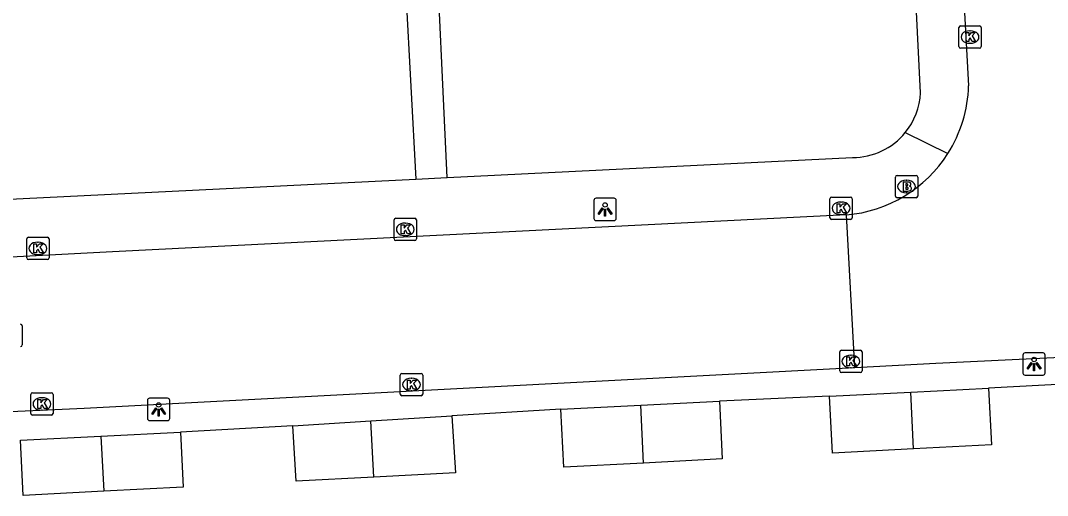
# Model space of a CAD drawing. Extents: x 161084 to 161928, y 385355 to 386522.
# Drawn here: x 161748.84 to 161794.81, y 386057.97 to 386079.25 of the extents above; entities that cross this region are included whole.
import ezdxf

# ---------------------------------------------------------------- set-up
doc = ezdxf.new("R2010")
doc.units = 0
for name, color, linetype in [('IMGEO_Brandkraan', 7, 'Continuous'), ('IMGEO_Kolk', 7, 'Continuous'), ('IMGEO_Lichtpunt', 7, 'Continuous'), ('IMGEO_Muur', 7, 'Continuous'), ('IMGEO_Pand', 7, 'Continuous'), ('IMGEO_Rijbaan_lokaal_open', 7, 'Continuous'), ('IMGEO_Rioolput', 7, 'Continuous'), ('IMGEO_Voetpad_open', 7, 'Continuous')]:
    doc.layers.add(name, color=color, linetype=linetype)

msp = doc.modelspace()

# ---------------------------------------------------------------- linework, layer by layer
at = {"layer": 'IMGEO_Brandkraan'}
for p, q in [((161788.002, 386071.386), (161788.002, 386072.238)), ((161788.077, 386072.312), (161788.929, 386072.312)), ((161788.49, 386072.092), (161788.515, 386072.092)), ((161789.003, 386072.238), (161789.003, 386071.386)), ((161788.513, 386071.532), (161788.488, 386071.532)), ((161788.929, 386071.312), (161788.077, 386071.312))]:
    msp.add_line(p, q, dxfattribs=at)
for points in [[(161788.002, 386071.386), (161788.002, 386072.238)], [(161788.077, 386072.312), (161788.929, 386072.312)], [(161788.35, 386072.012), (161788.35, 386071.612), (161788.563, 386071.612)], [(161788.581, 386072.012), (161788.35, 386072.012)], [(161788.529, 386071.931), (161788.475, 386071.931), (161788.475, 386071.855)], [(161789.003, 386072.238), (161789.003, 386071.386)], [(161788.475, 386071.855), (161788.528, 386071.855)], [(161788.537, 386071.779), (161788.475, 386071.779), (161788.475, 386071.698)], [(161788.475, 386071.698), (161788.537, 386071.698)], [(161788.929, 386071.312), (161788.077, 386071.312)]]:
    msp.add_lwpolyline(points, dxfattribs=at)
for centre, radius, start, end in [((161788.079, 386072.236), 0.0765, 91.552, 178.448), ((161788.079, 386072.236), 0.0765, 91.552, 178.448), ((161788.53, 386071.893), 0.0379, 267.8285, 90.9355), ((161788.585, 386071.867), 0.145, 59.4692, 91.5367), ((161788.61, 386071.914), 0.0922, 285.5137, 58.1501), ((161788.927, 386072.236), 0.0765, 1.552, 88.448), ((161788.927, 386072.236), 0.0765, 1.552, 88.448), ((161788.538, 386071.738), 0.0404, 269.8759, 90.5077), ((161788.569, 386071.863), 0.251, 268.6676, 293.5347), ((161788.615, 386071.722), 0.105, 301.3115, 78.989), ((161788.079, 386071.388), 0.0765, 181.552, 268.448), ((161788.079, 386071.388), 0.0765, 181.552, 268.448), ((161788.927, 386071.388), 0.0765, 271.552, 358.448), ((161788.927, 386071.388), 0.0765, 271.552, 358.448)]:
    msp.add_arc(centre, radius, start, end, dxfattribs=at)
for centre, major_axis, ratio, start_param, end_param in [((161788.489, 386071.812), (-0.387, 0.002), 0.722429, 4.712389, 7.853982), ((161788.514, 386071.812), (-0.39, 0.002), 0.717154, 1.570796, 4.712389)]:
    msp.add_ellipse(centre, major_axis=major_axis, ratio=ratio, start_param=start_param, end_param=end_param, dxfattribs=at)
at = {"layer": 'IMGEO_Kolk'}
for p, q in [((161790.845, 386078.084), (161790.845, 386078.936)), ((161790.92, 386079.01), (161791.772, 386079.01)), ((161791.846, 386078.936), (161791.846, 386078.084)), ((161791.333, 386078.79), (161791.358, 386078.79)), ((161791.772, 386078.01), (161790.92, 386078.01)), ((161791.356, 386078.23), (161791.331, 386078.23)), ((161785.071, 386070.413), (161785.071, 386071.265)), ((161785.146, 386071.339), (161785.998, 386071.339)), ((161785.559, 386071.119), (161785.584, 386071.119)), ((161786.072, 386071.265), (161786.072, 386070.413)), ((161785.582, 386070.559), (161785.557, 386070.559)), ((161765.564, 386069.469), (161765.564, 386070.321)), ((161765.639, 386070.395), (161766.491, 386070.395)), ((161766.052, 386070.175), (161766.077, 386070.175)), ((161766.565, 386070.321), (161766.565, 386069.469)), ((161785.998, 386070.339), (161785.146, 386070.339)), ((161749.116, 386068.615), (161749.116, 386069.467)), ((161749.191, 386069.541), (161750.043, 386069.541)), ((161749.604, 386069.321), (161749.629, 386069.321)), ((161750.117, 386069.467), (161750.117, 386068.615)), ((161766.491, 386069.395), (161765.639, 386069.395)), ((161766.075, 386069.615), (161766.05, 386069.615)), ((161749.627, 386068.761), (161749.602, 386068.761)), ((161750.043, 386068.541), (161749.191, 386068.541)), ((161785.511, 386063.552), (161785.511, 386064.404)), ((161785.586, 386064.478), (161786.438, 386064.478)), ((161785.999, 386064.258), (161786.024, 386064.258)), ((161786.512, 386064.404), (161786.512, 386063.552)), ((161786.022, 386063.698), (161785.997, 386063.698)), ((161765.841, 386062.516), (161765.841, 386063.368)), ((161765.916, 386063.442), (161766.768, 386063.442)), ((161766.329, 386063.222), (161766.354, 386063.222)), ((161766.842, 386063.368), (161766.842, 386062.516)), ((161786.438, 386063.478), (161785.586, 386063.478)), ((161749.298, 386061.647), (161749.298, 386062.499)), ((161749.373, 386062.573), (161750.225, 386062.573)), ((161749.786, 386062.353), (161749.811, 386062.353)), ((161750.299, 386062.499), (161750.299, 386061.647)), ((161766.768, 386062.442), (161765.916, 386062.442)), ((161766.352, 386062.662), (161766.327, 386062.662)), ((161750.225, 386061.573), (161749.373, 386061.573)), ((161749.809, 386061.793), (161749.784, 386061.793))]:
    msp.add_line(p, q, dxfattribs=at)
for points in [[(161790.845, 386078.084), (161790.845, 386078.936)], [(161790.92, 386079.01), (161791.772, 386079.01)], [(161791.846, 386078.936), (161791.846, 386078.084)], [(161791.166, 386078.71), (161791.289, 386078.71), (161791.289, 386078.559), (161791.419, 386078.71), (161791.583, 386078.71), (161791.437, 386078.559), (161791.59, 386078.31), (161791.438, 386078.31), (161791.353, 386078.474), (161791.289, 386078.407), (161791.289, 386078.31), (161791.166, 386078.31), (161791.166, 386078.71)], [(161791.772, 386078.01), (161790.92, 386078.01)], [(161785.071, 386070.413), (161785.071, 386071.265)], [(161785.146, 386071.339), (161785.998, 386071.339)], [(161785.392, 386071.039), (161785.515, 386071.039), (161785.515, 386070.888), (161785.645, 386071.039), (161785.809, 386071.039), (161785.663, 386070.888), (161785.816, 386070.639), (161785.664, 386070.639), (161785.579, 386070.803), (161785.515, 386070.736), (161785.515, 386070.639), (161785.392, 386070.639), (161785.392, 386071.039)], [(161786.072, 386071.265), (161786.072, 386070.413)], [(161765.564, 386069.469), (161765.564, 386070.321)], [(161765.639, 386070.395), (161766.491, 386070.395)], [(161765.885, 386070.095), (161766.008, 386070.095), (161766.008, 386069.944), (161766.138, 386070.095), (161766.302, 386070.095), (161766.156, 386069.944), (161766.309, 386069.695), (161766.157, 386069.695), (161766.072, 386069.859), (161766.008, 386069.792), (161766.008, 386069.695), (161765.885, 386069.695), (161765.885, 386070.095)], [(161766.565, 386070.321), (161766.565, 386069.469)], [(161785.998, 386070.339), (161785.146, 386070.339)], [(161749.116, 386068.615), (161749.116, 386069.467)], [(161749.191, 386069.541), (161750.043, 386069.541)], [(161749.437, 386069.241), (161749.56, 386069.241), (161749.56, 386069.09), (161749.69, 386069.241), (161749.854, 386069.241), (161749.708, 386069.09), (161749.861, 386068.841), (161749.709, 386068.841), (161749.624, 386069.005), (161749.56, 386068.938), (161749.56, 386068.841), (161749.437, 386068.841), (161749.437, 386069.241)], [(161750.117, 386069.467), (161750.117, 386068.615)], [(161766.491, 386069.395), (161765.639, 386069.395)], [(161750.043, 386068.541), (161749.191, 386068.541)], [(161785.511, 386063.552), (161785.511, 386064.404)], [(161785.586, 386064.478), (161786.438, 386064.478)], [(161785.832, 386064.178), (161785.955, 386064.178), (161785.955, 386064.027), (161786.085, 386064.178), (161786.249, 386064.178), (161786.103, 386064.027), (161786.256, 386063.778), (161786.104, 386063.778), (161786.019, 386063.942), (161785.955, 386063.875), (161785.955, 386063.778), (161785.832, 386063.778), (161785.832, 386064.178)], [(161786.512, 386064.404), (161786.512, 386063.552)], [(161765.841, 386062.516), (161765.841, 386063.368)], [(161765.916, 386063.442), (161766.768, 386063.442)], [(161766.842, 386063.368), (161766.842, 386062.516)], [(161786.438, 386063.478), (161785.586, 386063.478)], [(161766.162, 386063.142), (161766.285, 386063.142), (161766.285, 386062.991), (161766.415, 386063.142), (161766.579, 386063.142), (161766.433, 386062.991), (161766.586, 386062.742), (161766.434, 386062.742), (161766.349, 386062.906), (161766.285, 386062.839), (161766.285, 386062.742), (161766.162, 386062.742), (161766.162, 386063.142)], [(161749.298, 386061.647), (161749.298, 386062.499)], [(161749.373, 386062.573), (161750.225, 386062.573)], [(161749.619, 386062.273), (161749.742, 386062.273), (161749.742, 386062.122), (161749.872, 386062.273), (161750.036, 386062.273), (161749.89, 386062.122), (161750.043, 386061.873), (161749.891, 386061.873), (161749.806, 386062.037), (161749.742, 386061.97), (161749.742, 386061.873), (161749.619, 386061.873), (161749.619, 386062.273)], [(161750.299, 386062.499), (161750.299, 386061.647)], [(161766.768, 386062.442), (161765.916, 386062.442)], [(161750.225, 386061.573), (161749.373, 386061.573)]]:
    msp.add_lwpolyline(points, dxfattribs=at)
for centre, start, end in [((161790.922, 386078.934), 91.552, 178.448), ((161790.922, 386078.934), 91.552, 178.448), ((161791.77, 386078.934), 1.552, 88.448), ((161791.77, 386078.934), 1.552, 88.448), ((161790.922, 386078.086), 181.552, 268.448), ((161790.922, 386078.086), 181.552, 268.448), ((161791.77, 386078.086), 271.552, 358.448), ((161791.77, 386078.086), 271.552, 358.448), ((161785.148, 386071.263), 91.552, 178.448), ((161785.148, 386071.263), 91.552, 178.448), ((161785.996, 386071.263), 1.552, 88.448), ((161785.996, 386071.263), 1.552, 88.448), ((161765.641, 386070.319), 91.552, 178.448), ((161765.641, 386070.319), 91.552, 178.448), ((161766.489, 386070.319), 1.552, 88.448), ((161766.489, 386070.319), 1.552, 88.448), ((161785.148, 386070.415), 181.552, 268.448), ((161785.148, 386070.415), 181.552, 268.448), ((161785.996, 386070.415), 271.552, 358.448), ((161785.996, 386070.415), 271.552, 358.448), ((161749.193, 386069.465), 91.552, 178.448), ((161749.193, 386069.465), 91.552, 178.448), ((161750.041, 386069.465), 1.552, 88.448), ((161750.041, 386069.465), 1.552, 88.448), ((161765.641, 386069.471), 181.552, 268.448), ((161765.641, 386069.471), 181.552, 268.448), ((161766.489, 386069.471), 271.552, 358.448), ((161766.489, 386069.471), 271.552, 358.448), ((161749.193, 386068.617), 181.552, 268.448), ((161749.193, 386068.617), 181.552, 268.448), ((161750.041, 386068.617), 271.552, 358.448), ((161750.041, 386068.617), 271.552, 358.448), ((161785.588, 386064.402), 91.552, 178.448), ((161785.588, 386064.402), 91.552, 178.448), ((161786.436, 386064.402), 1.552, 88.448), ((161786.436, 386064.402), 1.552, 88.448), ((161765.918, 386063.366), 91.552, 178.448), ((161765.918, 386063.366), 91.552, 178.448), ((161766.766, 386063.366), 1.552, 88.448), ((161766.766, 386063.366), 1.552, 88.448), ((161785.588, 386063.554), 181.552, 268.448), ((161785.588, 386063.554), 181.552, 268.448), ((161786.436, 386063.554), 271.552, 358.448), ((161786.436, 386063.554), 271.552, 358.448), ((161749.375, 386062.497), 91.552, 178.448), ((161749.375, 386062.497), 91.552, 178.448), ((161750.223, 386062.497), 1.552, 88.448), ((161750.223, 386062.497), 1.552, 88.448), ((161765.918, 386062.518), 181.552, 268.448), ((161765.918, 386062.518), 181.552, 268.448), ((161766.766, 386062.518), 271.552, 358.448), ((161766.766, 386062.518), 271.552, 358.448), ((161749.375, 386061.649), 181.552, 268.448), ((161749.375, 386061.649), 181.552, 268.448), ((161750.223, 386061.649), 271.552, 358.448), ((161750.223, 386061.649), 271.552, 358.448)]:
    msp.add_arc(centre, 0.0765, start, end, dxfattribs=at)
for centre, major_axis, ratio, start_param, end_param in [((161791.332, 386078.51), (-0.387, 0.002), 0.722429, 4.712389, 7.853982), ((161791.357, 386078.51), (-0.39, 0.002), 0.717154, 1.570796, 4.712389), ((161785.558, 386070.839), (-0.387, 0.002), 0.722429, 4.712389, 7.853982), ((161785.583, 386070.839), (-0.39, 0.002), 0.717154, 1.570796, 4.712389), ((161766.051, 386069.895), (-0.387, 0.002), 0.722429, 4.712389, 7.853982), ((161766.076, 386069.895), (-0.39, 0.002), 0.717154, 1.570796, 4.712389), ((161749.603, 386069.041), (-0.387, 0.002), 0.722429, 4.712389, 7.853982), ((161749.628, 386069.041), (-0.39, 0.002), 0.717154, 1.570796, 4.712389), ((161785.998, 386063.978), (-0.387, 0.002), 0.722429, 4.712389, 7.853982), ((161786.023, 386063.978), (-0.39, 0.002), 0.717154, 1.570796, 4.712389), ((161766.328, 386062.942), (-0.387, 0.002), 0.722429, 4.712389, 7.853982), ((161766.353, 386062.942), (-0.39, 0.002), 0.717154, 1.570796, 4.712389), ((161749.785, 386062.073), (-0.387, 0.002), 0.722429, 4.712389, 7.853982), ((161749.81, 386062.073), (-0.39, 0.002), 0.717154, 1.570796, 4.712389)]:
    msp.add_ellipse(centre, major_axis=major_axis, ratio=ratio, start_param=start_param, end_param=end_param, dxfattribs=at)
at = {"layer": 'IMGEO_Lichtpunt'}
for p, q in [((161774.51, 386071.191), (161774.51, 386070.384)), ((161774.51, 386071.191), (161774.51, 386070.384)), ((161775.412, 386071.286), (161774.604, 386071.286)), ((161775.412, 386071.286), (161774.604, 386071.286)), ((161775.506, 386070.384), (161775.506, 386071.191)), ((161775.506, 386070.384), (161775.506, 386071.191)), ((161774.604, 386070.29), (161775.412, 386070.29)), ((161774.604, 386070.29), (161775.412, 386070.29)), ((161793.713, 386064.265), (161793.713, 386063.458)), ((161793.713, 386064.265), (161793.713, 386063.458)), ((161794.615, 386064.36), (161793.807, 386064.36)), ((161794.615, 386064.36), (161793.807, 386064.36)), ((161794.709, 386063.458), (161794.709, 386064.265)), ((161794.709, 386063.458), (161794.709, 386064.265)), ((161793.807, 386063.364), (161794.615, 386063.364)), ((161793.807, 386063.364), (161794.615, 386063.364)), ((161755.425, 386062.326), (161754.617, 386062.326)), ((161755.425, 386062.326), (161754.617, 386062.326)), ((161754.523, 386062.231), (161754.523, 386061.424)), ((161754.523, 386062.231), (161754.523, 386061.424)), ((161755.519, 386061.424), (161755.519, 386062.231)), ((161755.519, 386061.424), (161755.519, 386062.231)), ((161754.617, 386061.33), (161755.425, 386061.33)), ((161754.617, 386061.33), (161755.425, 386061.33))]:
    msp.add_line(p, q, dxfattribs=at)
for points in [[(161774.884, 386070.855), (161774.923, 386070.827), (161774.735, 386070.565), (161774.697, 386070.592), (161774.884, 386070.855)], [(161774.986, 386070.807), (161775.033, 386070.807), (161775.033, 386070.485), (161774.986, 386070.485), (161774.986, 386070.807)], [(161775.096, 386070.827), (161775.134, 386070.854), (161775.321, 386070.592), (161775.282, 386070.564), (161775.096, 386070.827)], [(161794.087, 386063.929), (161794.126, 386063.901), (161793.938, 386063.639), (161793.9, 386063.666), (161794.087, 386063.929)], [(161794.189, 386063.881), (161794.236, 386063.881), (161794.236, 386063.559), (161794.189, 386063.559), (161794.189, 386063.881)], [(161794.299, 386063.901), (161794.337, 386063.928), (161794.524, 386063.666), (161794.485, 386063.638), (161794.299, 386063.901)], [(161754.897, 386061.895), (161754.936, 386061.867), (161754.748, 386061.605), (161754.71, 386061.632), (161754.897, 386061.895)], [(161754.999, 386061.847), (161755.046, 386061.847), (161755.046, 386061.525), (161754.999, 386061.525), (161754.999, 386061.847)], [(161755.109, 386061.867), (161755.147, 386061.894), (161755.334, 386061.632), (161755.295, 386061.604), (161755.109, 386061.867)]]:
    msp.add_lwpolyline(points, dxfattribs=at)
for centre in [(161775.009, 386070.989), (161794.212, 386064.063), (161755.022, 386062.029)]:
    msp.add_circle(centre, 0.0994, dxfattribs=at)
for centre, start, end in [((161774.604, 386071.191), 90, 180), ((161774.604, 386071.191), 90, 180), ((161775.412, 386071.191), 0, 90), ((161775.412, 386071.191), 0, 90), ((161774.604, 386070.384), 180, 270), ((161774.604, 386070.384), 180, 270), ((161775.412, 386070.384), 270, 0), ((161775.412, 386070.384), 270, 360), ((161793.807, 386064.265), 90, 180), ((161793.807, 386064.265), 90, 180), ((161794.615, 386064.265), 0, 90), ((161794.615, 386064.265), 0, 90), ((161793.807, 386063.458), 180, 270), ((161793.807, 386063.458), 180, 270), ((161794.615, 386063.458), 270, 0), ((161794.615, 386063.458), 270, 360), ((161754.617, 386062.231), 90, 180), ((161754.617, 386062.231), 90, 180), ((161755.425, 386062.231), 0, 90), ((161755.425, 386062.231), 0, 90), ((161754.617, 386061.424), 180, 270), ((161754.617, 386061.424), 180, 270), ((161755.425, 386061.424), 270, 0), ((161755.425, 386061.424), 270, 360)]:
    msp.add_arc(centre, 0.0946, start, end, dxfattribs=at)
at = {"layer": 'IMGEO_Muur'}
for points in [[(161785.053, 386062.417), (161780.124, 386062.202)], [(161773.023, 386061.835), (161768.141, 386061.542)], [(161761.022, 386061.091), (161755.998, 386060.814)]]:
    msp.add_lwpolyline(points, dxfattribs=at)
at = {"layer": 'IMGEO_Pand'}
for points in [[(161788.689, 386062.605), (161789.871, 386062.666), (161792.178, 386062.785)], [(161792.178, 386062.785), (161792.311, 386060.239), (161788.82, 386060.057)], [(161785.053, 386062.417), (161788.689, 386062.605)], [(161788.82, 386060.057), (161785.184, 386059.867), (161785.053, 386062.417)], [(161788.82, 386060.057), (161788.689, 386062.605)], [(161773.023, 386061.835), (161776.601, 386062.02)], [(161776.735, 386059.425), (161773.156, 386059.238), (161773.023, 386061.835)], [(161776.601, 386062.02), (161780.124, 386062.202)], [(161776.735, 386059.425), (161776.601, 386062.02)], [(161780.124, 386062.202), (161780.257, 386059.609), (161776.735, 386059.425)], [(161764.518, 386061.312), (161768.141, 386061.542)], [(161768.141, 386061.542), (161768.304, 386058.984), (161764.648, 386058.793)], [(161761.022, 386061.091), (161764.518, 386061.312)], [(161764.648, 386058.793), (161761.181, 386058.612), (161761.022, 386061.091)], [(161764.648, 386058.793), (161764.518, 386061.312)], [(161748.832, 386060.449), (161752.435, 386060.633)], [(161752.562, 386058.161), (161748.959, 386057.973), (161748.832, 386060.449)], [(161752.435, 386060.633), (161755.998, 386060.814)], [(161752.435, 386060.633), (161752.562, 386058.161)], [(161755.998, 386060.814), (161756.123, 386058.347), (161752.562, 386058.161)]]:
    msp.add_lwpolyline(points, dxfattribs=at)
at = {"layer": 'IMGEO_Rijbaan_lokaal_open'}
for points in [[(161791.285, 386076.332), (161790.094, 386098.243), (161789.014, 386121.336)], [(161785.81, 386070.544), (161752.955, 386068.892), (161741.848, 386068.311)], [(161786.186, 386063.711), (161785.81, 386070.544)], [(161786.186, 386063.711), (161789.822, 386063.904), (161805.348, 386064.65)], [(161742.127, 386061.455), (161751.695, 386061.879), (161786.186, 386063.711)]]:
    msp.add_lwpolyline(points, dxfattribs=at)
for centre, radius, start, end in [((161785.306, 386076.5), 5.981, 327.5424, 358.3899), ((161785.311, 386076.501), 5.978, 274.7892, 327.5122)]:
    msp.add_arc(centre, radius, start, end, dxfattribs=at)
at = {"layer": 'IMGEO_Rioolput'}
msp.add_line((161748.913, 386065.57), (161748.913, 386064.718), dxfattribs=at)
msp.add_lwpolyline([(161748.913, 386065.57), (161748.913, 386064.718)], dxfattribs=at)
for centre, start, end in [((161748.837, 386065.568), 1.552, 88.448), ((161748.837, 386065.568), 1.552, 88.448), ((161748.837, 386064.72), 271.552, 358.448), ((161748.837, 386064.72), 271.552, 358.448)]:
    msp.add_arc(centre, 0.0765, start, end, dxfattribs=at)
at = {"layer": 'IMGEO_Voetpad_open'}
for points in [[(161789.132, 386076.01), (161786.904, 386121.049)], [(161767.944, 386072.217), (161767.39, 386084.094)], [(161766.083, 386080.461), (161766.54, 386072.148)], [(161788.446, 386074.231), (161790.353, 386073.29)], [(161767.944, 386072.217), (161786.09, 386073.112)], [(161710.455, 386069.383), (161766.54, 386072.148)], [(161766.54, 386072.148), (161767.944, 386072.217)], [(161808.142, 386060.669), (161808.116, 386060.932), (161808.066, 386061.192), (161807.993, 386061.446), (161807.898, 386061.693), (161807.781, 386061.93), (161807.644, 386062.156), (161807.486, 386062.369), (161807.311, 386062.566), (161807.118, 386062.748), (161806.91, 386062.911), (161806.689, 386063.055), (161806.455, 386063.179), (161806.211, 386063.281), (161805.959, 386063.362), (161805.701, 386063.419), (161805.439, 386063.453), (161805.175, 386063.463), (161805.045, 386063.46), (161792.178, 386062.785)], [(161785.053, 386062.417), (161780.124, 386062.202)], [(161773.023, 386061.835), (161768.141, 386061.542)], [(161761.022, 386061.091), (161755.998, 386060.814)]]:
    msp.add_lwpolyline(points, dxfattribs=at)
for centre, radius, start, end in [((161786.09, 386076.161), 3.046, 320.674, 357.1518), ((161786.086, 386076.161), 3.049, 270.0825, 320.729)]:
    msp.add_arc(centre, radius, start, end, dxfattribs=at)

doc.saveas('drawing.dxf')
